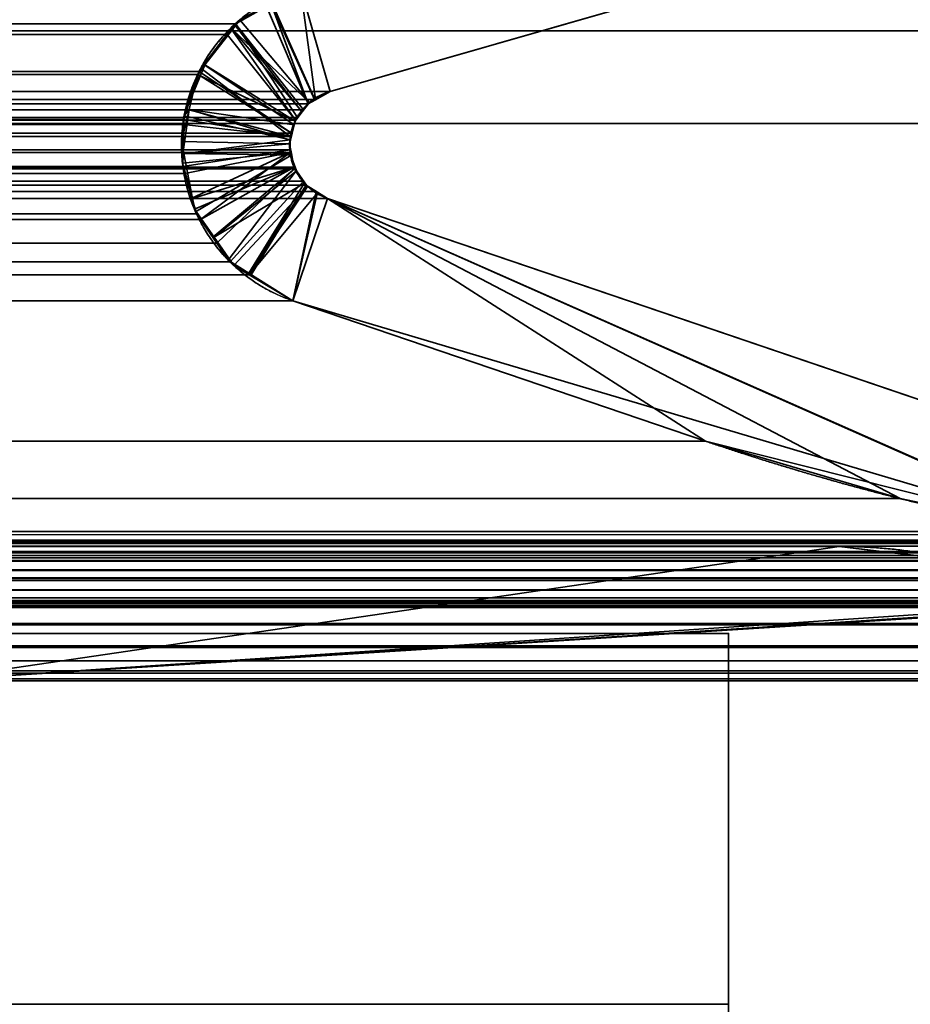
# Model space of a CAD drawing. Header units: millimetres. Extents: x -625 to 3625, y -115 to 71.
# Tile 1048 of 1056: x 3405.18 to 3409.98, y -2 to 3.31. Entities that reach past the tile are written whole.
import ezdxf

# ---------------------------------------------------------------- set-up
doc = ezdxf.new("R2010")
doc.units = ezdxf.units.MM
doc.layers.add('151', color=7, linetype='Continuous', true_color=0xffffff)

# ---------------------------------------------------------------- blocks, each defined once
blk = doc.blocks.new('UG_SURFACE_003')
at = {"layer": '151', "color": 252, "linetype": 'Continuous', "lineweight": 35}
for points in [[(3625, -31, 2234.9999), (3625, 69, 2234.9999), (2275.0001, 69, 2234.9999), (2275.0001, -31, 2234.9999)], [(2425, -31, 2085), (2425, 69, 2085), (3474.9999, 69, 2085), (3474.9999, -31, 2085)]]:
    blk.add_3dface(points, dxfattribs=at)
blk = doc.blocks.new('UG_SURFACE_157')
at = {"layer": '151', "color": 43, "linetype": 'Continuous', "lineweight": 35}
for points in [[(2490.9999, -49, 2017), (3408.9999, -49, 2017), (3408.9999, 0, 2017), (2490.9999, 0, 2017)], [(2556, 0, 948), (2582, 0, 951.5), (3408.9999, 0, 2), (2490.9999, 0, 2)], [(2582, 0, 1186.5), (2556, 0, 1190.0001), (2490.9999, 0, 2017), (3408.9999, 0, 2017)], [(2582, 0, 951.5), (2582, 0, 1186.5), (3408.9999, 0, 2017), (3408.9999, 0, 2)], [(3408.9999, 0, 2), (3408.9999, 0, 2017), (3408.9999, -22, 27), (3408.9999, -22, 25)], [(3408.9999, 0, 2017), (3408.9999, -49, 2017), (3408.9999, -32, 27), (3408.9999, -22, 27)], [(2490.9999, 0, 2), (3408.9999, 0, 2), (3408.9999, -2), (2490.9999, -2)], [(3408.9999, 0, 2), (3408.9999, -22, 25), (3408.9999, -22.5, 24)], [(3408.9999, -22.5, 24), (3408.9999, -22.5, 14), (3408.9999, -2), (3408.9999, 0, 2)]]:
    blk.add_3dface(points, dxfattribs=at)
blk = doc.blocks.new('UG_SURFACE_161')
at = {"layer": '151', "color": 46, "linetype": 'Continuous', "lineweight": 35}
for points in [[(3406.6913, 3.4839, 2015.1913), (3410.7468, 4.6468, 2019.2468), (3411.0823, 4.1368, 2019.5823), (3406.8518, 2.9237, 2015.3518)], [(2494.571, 4.15, 2013.9291), (2496.4821, 2.2939, 2012.018), (3403.518, 2.2939, 2012.018), (3405.4291, 4.15, 2013.9291)], [(3404.568, 4.15, 2013.068), (3405.4291, 4.15, 2013.9291), (3403.518, 2.2939, 2012.018)], [(2488.9176, 4.1368, 2019.5823), (2493.1481, 2.9237, 2015.3518), (3406.8518, 2.9237, 2015.3518), (3411.0823, 4.1368, 2019.5823)], [(3406.7729, 2.8797, 2015.2729), (3406.7318, 2.8569, 2015.2318), (3406.5082, 3.382, 2015.0082), (3406.6913, 3.4839, 2015.1913)], [(3406.6913, 3.4839, 2015.1913), (3406.8518, 2.9237, 2015.3518), (3406.7729, 2.8797, 2015.2729)], [(2493.6066, 3.333, 2014.8933), (3406.5082, 3.382, 2015.0082), (3406.3404, 3.2886, 2014.8404)], [(3406.3404, 3.2886, 2014.8404), (3406.5082, 3.382, 2015.0082), (3406.7318, 2.8569, 2015.2318), (3406.7068, 2.824, 2015.2068)], [(3406.3404, 3.2886, 2014.8404), (2493.705, 3.2281, 2014.7951), (2493.6066, 3.333, 2014.8933)], [(3406.3404, 3.2886, 2014.8404), (3406.296, 3.2303, 2014.796), (2493.705, 3.2281, 2014.7951)], [(3406.6749, 2.7821, 2015.1749), (3406.6648, 2.7689, 2015.1649), (3406.296, 3.2303, 2014.796), (3406.3404, 3.2886, 2014.8404)], [(3406.7068, 2.824, 2015.2068), (3406.6749, 2.7821, 2015.1749), (3406.3404, 3.2886, 2014.8404)], [(2493.7985, 3.1282, 2014.7014), (2493.705, 3.2281, 2014.7951), (3406.296, 3.2303, 2014.796)], [(2493.7985, 3.1282, 2014.7014), (3406.296, 3.2303, 2014.796), (3406.1444, 3.0312, 2014.6444)], [(3406.1444, 3.0312, 2014.6444), (3406.296, 3.2303, 2014.796), (3406.6648, 2.7689, 2015.1649), (3406.6422, 2.6989, 2015.1422)], [(3406.1444, 3.0312, 2014.6444), (2493.8571, 3.0093, 2014.643), (2493.7985, 3.1282, 2014.7014)], [(3406.1444, 3.0312, 2014.6444), (3406.1391, 3.0147, 2014.6391), (2493.8571, 3.0093, 2014.643)], [(3406.6422, 2.6989, 2015.1422), (3406.1391, 3.0147, 2014.6391), (3406.1444, 3.0312, 2014.6444)], [(2493.9053, 2.9111, 2014.5946), (2493.8571, 3.0093, 2014.643), (3406.1391, 3.0147, 2014.6391)], [(2493.9053, 2.9111, 2014.5946), (3406.1391, 3.0147, 2014.6391), (3406.0607, 2.7724, 2014.5607)], [(3406.6422, 2.6989, 2015.1422), (3406.6362, 2.6803, 2015.1362), (3406.0607, 2.7724, 2014.5607), (3406.1391, 3.0147, 2014.6391)], [(3406.8518, 2.9237, 2015.3518), (2493.1481, 2.9237, 2015.3518), (2493.1796, 2.9128, 2015.3205)], [(2493.1796, 2.9128, 2015.3205), (3406.7729, 2.8797, 2015.2729), (3406.8518, 2.9237, 2015.3518)], [(2493.1796, 2.9128, 2015.3205), (2493.2277, 2.8811, 2015.2724), (3406.7729, 2.8797, 2015.2729)], [(3406.7318, 2.8569, 2015.2318), (2493.2277, 2.8811, 2015.2724), (2493.2768, 2.8487, 2015.223)], [(3406.7318, 2.8569, 2015.2318), (3406.7729, 2.8797, 2015.2729), (2493.2277, 2.8811, 2015.2724)], [(3406.0607, 2.7724, 2014.5607), (2493.9389, 2.7431, 2014.5612), (2493.9053, 2.9111, 2014.5946)], [(2493.2768, 2.8487, 2015.223), (3406.7068, 2.824, 2015.2068), (3406.7318, 2.8569, 2015.2318)], [(2493.2768, 2.8487, 2015.223), (2493.2942, 2.8252, 2015.2056), (3406.7068, 2.824, 2015.2068)], [(2493.2942, 2.8252, 2015.2056), (2493.3257, 2.7828, 2015.1742), (3406.6749, 2.7821, 2015.1749)], [(3406.6749, 2.7821, 2015.1749), (3406.7068, 2.824, 2015.2068), (2493.2942, 2.8252, 2015.2056)], [(3406.6648, 2.7689, 2015.1649), (2493.3257, 2.7828, 2015.1742), (2493.3331, 2.7731, 2015.167)], [(3406.6648, 2.7689, 2015.1649), (3406.6749, 2.7821, 2015.1749), (2493.3257, 2.7828, 2015.1742)], [(2493.3331, 2.7731, 2015.167), (3406.6422, 2.6989, 2015.1422), (3406.6648, 2.7689, 2015.1649)], [(2493.3331, 2.7731, 2015.167), (2493.3579, 2.7081, 2015.142), (3406.6422, 2.6989, 2015.1422)], [(3406.0607, 2.7724, 2014.5607), (3406.0605, 2.7449, 2014.5605), (2493.9389, 2.7431, 2014.5612)], [(3406.0605, 2.7449, 2014.5605), (3406.0607, 2.7724, 2014.5607), (3406.6362, 2.6803, 2015.1362)], [(2493.948, 2.6979, 2014.5521), (2493.9389, 2.7431, 2014.5612), (3406.0605, 2.7449, 2014.5605)], [(2493.948, 2.6979, 2014.5521), (3406.0605, 2.7449, 2014.5605), (3406.0569, 2.519, 2014.5569)], [(3406.6362, 2.6803, 2015.1362), (3406.635, 2.6089, 2015.135), (3406.0569, 2.519, 2014.5569), (3406.0605, 2.7449, 2014.5605)], [(2493.3579, 2.7081, 2015.142), (2493.3591, 2.7, 2015.141), (3406.6422, 2.6989, 2015.1422)], [(3406.6362, 2.6803, 2015.1362), (2493.3591, 2.7, 2015.141), (2493.3677, 2.6346, 2015.1324)], [(3406.6362, 2.6803, 2015.1362), (3406.6422, 2.6989, 2015.1422), (2493.3591, 2.7, 2015.141)], [(2493.3677, 2.6346, 2015.1324), (3406.635, 2.6089, 2015.135), (3406.6362, 2.6803, 2015.1362)], [(3406.0569, 2.519, 2014.5569), (2493.9365, 2.4773, 2014.5636), (2493.948, 2.6979, 2014.5521)], [(3406.6348, 2.5937, 2015.1348), (2493.3641, 2.6097, 2015.1358), (2493.3555, 2.5481, 2015.1443)], [(2493.3677, 2.6346, 2015.1324), (2493.3641, 2.6097, 2015.1358), (3406.635, 2.6089, 2015.135)], [(3406.6348, 2.5937, 2015.1348), (3406.635, 2.6089, 2015.135), (2493.3641, 2.6097, 2015.1358)], [(3406.635, 2.6089, 2015.135), (3406.6348, 2.5937, 2015.1348), (3406.0681, 2.48, 2014.5681), (3406.0569, 2.519, 2014.5569)], [(2493.3555, 2.5481, 2015.1443), (3406.6572, 2.5156, 2015.1572), (3406.6348, 2.5937, 2015.1348)], [(3406.152, 2.2324, 2014.652), (3406.1301, 2.2638, 2014.6301), (3406.0681, 2.48, 2014.5681), (3406.6348, 2.5937, 2015.1348)], [(3406.152, 2.2324, 2014.652), (3406.6348, 2.5937, 2015.1348), (3406.6572, 2.5156, 2015.1572)], [(3406.6598, 2.5064, 2015.1598), (2493.3419, 2.5171, 2015.1582), (2493.3228, 2.4739, 2015.1772)], [(2493.3228, 2.4739, 2015.1772), (3406.7068, 2.4392, 2015.2068), (3406.6598, 2.5064, 2015.1598)], [(2493.3555, 2.5481, 2015.1443), (2493.3419, 2.5171, 2015.1582), (3406.6572, 2.5156, 2015.1572)], [(3406.6598, 2.5064, 2015.1598), (3406.6572, 2.5156, 2015.1572), (2493.3419, 2.5171, 2015.1582)], [(3406.0569, 2.519, 2014.5569), (3406.0681, 2.48, 2014.5681), (2493.9365, 2.4773, 2014.5636)], [(3406.6572, 2.5156, 2015.1572), (3406.6598, 2.5064, 2015.1598), (3406.2407, 2.1053, 2014.7407), (3406.152, 2.2324, 2014.652)], [(3406.3115, 2.0038, 2014.8115), (3406.2407, 2.1053, 2014.7407), (3406.6598, 2.5064, 2015.1598), (3406.7068, 2.4392, 2015.2068)], [(2493.3228, 2.4739, 2015.1772), (2493.2938, 2.4397, 2015.2063), (3406.7068, 2.4392, 2015.2068)], [(2493.8776, 2.2812, 2014.6222), (3406.0681, 2.48, 2014.5681), (3406.1301, 2.2638, 2014.6301)], [(2493.8776, 2.2812, 2014.6222), (2493.9365, 2.4764, 2014.5636), (3406.0681, 2.48, 2014.5681)], [(2493.9365, 2.4764, 2014.5636), (2493.9365, 2.4773, 2014.5636), (3406.0681, 2.48, 2014.5681)], [(2493.2625, 2.4031, 2015.2373), (2493.2246, 2.3814, 2015.2755), (3406.7764, 2.3837, 2015.2764)], [(3406.7221, 2.4174, 2015.2221), (2493.2938, 2.4397, 2015.2063), (2493.2625, 2.4031, 2015.2373)], [(2493.2625, 2.4031, 2015.2373), (3406.7764, 2.3837, 2015.2764), (3406.7221, 2.4174, 2015.2221)], [(3406.7221, 2.4174, 2015.2221), (3406.7068, 2.4392, 2015.2068), (2493.2938, 2.4397, 2015.2063)], [(3406.7068, 2.4392, 2015.2068), (3406.7221, 2.4174, 2015.2221), (3406.425, 1.9334, 2014.925), (3406.3115, 2.0038, 2014.8115)], [(3406.6501, 1.794, 2015.1501), (3406.425, 1.9334, 2014.925), (3406.7221, 2.4174, 2015.2221), (3406.7764, 2.3837, 2015.2764)], [(2493.1622, 2.3457, 2015.3377), (2487.8831, 0.55, 2020.6168), (3412.1168, 0.55, 2020.6168), (3406.8377, 2.3457, 2015.3377)], [(2493.2246, 2.3814, 2015.2755), (2493.1622, 2.3457, 2015.3377), (3406.8377, 2.3457, 2015.3377)], [(3406.8377, 2.3457, 2015.3377), (3406.7764, 2.3837, 2015.2764), (2493.2246, 2.3814, 2015.2755)], [(3406.7764, 2.3837, 2015.2764), (3406.8377, 2.3457, 2015.3377), (3406.6501, 1.794, 2015.1501)], [(3408.8752, 1.0371, 2017.3752), (3406.6501, 1.794, 2015.1501), (3406.8377, 2.3457, 2015.3377)], [(3406.8377, 2.3457, 2015.3377), (3412.1168, 0.55, 2020.6168), (3410.9967, 0.5033, 2019.4967), (3409.925, 0.727, 2018.425)], [(3409.925, 0.727, 2018.425), (3408.8752, 1.0371, 2017.3752), (3406.8377, 2.3457, 2015.3377)], [(2493.7644, 2.0986, 2014.7357), (2493.8478, 2.233, 2014.6523), (3406.152, 2.2324, 2014.652)], [(3406.152, 2.2324, 2014.652), (3406.2407, 2.1053, 2014.7407), (2493.7644, 2.0986, 2014.7357)], [(3406.1301, 2.2638, 2014.6301), (2493.8478, 2.233, 2014.6523), (2493.8776, 2.2812, 2014.6222)], [(3406.1301, 2.2638, 2014.6301), (3406.152, 2.2324, 2014.652), (2493.8478, 2.233, 2014.6523)], [(2493.7401, 2.0594, 2014.76), (3406.2407, 2.1053, 2014.7407), (3406.3115, 2.0038, 2014.8115)], [(2493.7401, 2.0594, 2014.76), (2493.7644, 2.0986, 2014.7357), (3406.2407, 2.1053, 2014.7407)], [(3406.3115, 2.0038, 2014.8115), (2493.5768, 1.9261, 2014.9233), (2493.7401, 2.0594, 2014.76)], [(3406.3115, 2.0038, 2014.8115), (3406.425, 1.9334, 2014.925), (2493.5768, 1.9261, 2014.9233)], [(2493.4912, 1.8563, 2015.0087), (3406.425, 1.9334, 2014.925), (3406.6501, 1.794, 2015.1501)], [(2493.4912, 1.8563, 2015.0087), (2493.5768, 1.9261, 2014.9233), (3406.425, 1.9334, 2014.925)], [(3406.6501, 1.794, 2015.1501), (2493.3498, 1.794, 2015.1501), (2493.4912, 1.8563, 2015.0087)], [(2491.1249, 1.0371, 2017.3752), (2493.3498, 1.794, 2015.1501), (3406.6501, 1.794, 2015.1501), (3408.8752, 1.0371, 2017.3752)], [(2490.0596, 0.7232, 2018.4405), (3408.8752, 1.0371, 2017.3752), (3409.925, 0.727, 2018.425)], [(2490.0596, 0.7232, 2018.4405), (2491.1249, 1.0371, 2017.3752), (3408.8752, 1.0371, 2017.3752)], [(3409.925, 0.727, 2018.425), (2489.0034, 0.5033, 2019.4967), (2490.0596, 0.7232, 2018.4405)], [(3409.925, 0.727, 2018.425), (3410.9967, 0.5033, 2019.4967), (2489.0034, 0.5033, 2019.4967)], [(2487.7763, 0.4899, 2020.7238), (3412.1592, 0.533, 2020.6592), (3412.1168, 0.55, 2020.6168)], [(3412.1168, 0.55, 2020.6168), (2487.8831, 0.55, 2020.6168), (2487.7763, 0.4899, 2020.7238)], [(2487.7763, 0.4899, 2020.7238), (3412.221, 0.4847, 2020.721), (3412.1592, 0.533, 2020.6592)], [(2487.7763, 0.4899, 2020.7238), (2487.751, 0.4757, 2020.7491), (3412.3042, 0.42, 2020.8042)], [(3412.3042, 0.42, 2020.8042), (3412.221, 0.4847, 2020.721), (2487.7763, 0.4899, 2020.7238)], [(3411.0389, 0.4909, 2019.5389), (2488.9326, 0.4738, 2019.5675), (2488.94, 0.4802, 2019.5601)], [(3411.0389, 0.4909, 2019.5389), (3411.0663, 0.4707, 2019.5663), (2488.9326, 0.4738, 2019.5675)], [(2488.94, 0.4802, 2019.5601), (2488.9829, 0.4958, 2019.5172), (3411.0174, 0.4972, 2019.5174)], [(3411.0174, 0.4972, 2019.5174), (3411.0389, 0.4909, 2019.5389), (2488.94, 0.4802, 2019.5601)], [(2488.9829, 0.4958, 2019.5172), (2489.0034, 0.5033, 2019.4967), (3410.9967, 0.5033, 2019.4967)], [(3410.9967, 0.5033, 2019.4967), (3411.0174, 0.4972, 2019.5174), (2488.9829, 0.4958, 2019.5172)], [(2487.751, 0.4757, 2020.7491), (2487.6904, 0.4053, 2020.8097), (3412.3106, 0.4085, 2020.8106)], [(2487.751, 0.4757, 2020.7491), (3412.3106, 0.4085, 2020.8106), (3412.3042, 0.42, 2020.8042)], [(3411.1345, 0.3941, 2019.6345), (2488.8649, 0.3948, 2019.635), (2488.8902, 0.4359, 2019.6099)], [(3411.1097, 0.4356, 2019.6097), (2488.8902, 0.4359, 2019.6099), (2488.8921, 0.4393, 2019.6078)], [(2488.8902, 0.4359, 2019.6099), (3411.1097, 0.4356, 2019.6097), (3411.1345, 0.3941, 2019.6345)], [(2488.8921, 0.4393, 2019.6078), (2488.9326, 0.4738, 2019.5675), (3411.0663, 0.4707, 2019.5663)], [(3411.0663, 0.4707, 2019.5663), (3411.1063, 0.4412, 2019.6064), (2488.8921, 0.4393, 2019.6078)], [(3411.1063, 0.4412, 2019.6064), (3411.1097, 0.4356, 2019.6097), (2488.8921, 0.4393, 2019.6078)], [(2490.4044, 0.4694, 2018.0955), (2489.7673, 0.3966, 2018.7328), (3410.2576, 0.3907, 2018.7576)], [(3409.5955, 0.4694, 2018.0955), (3404.6717, 0.4694, 2013.1717), (2495.3284, 0.4694, 2013.1717), (2490.4044, 0.4694, 2018.0955)], [(3410.2576, 0.3907, 2018.7576), (3409.5955, 0.4694, 2018.0955), (2490.4044, 0.4694, 2018.0955)], [(3404.6717, -0.2556, 2013.1717), (3404.6717, 0.4694, 2013.1717), (3409.5955, 0.4694, 2018.0955)], [(3409.5955, 0.4694, 2018.0955), (3410.2576, 0.3907, 2018.7576), (3410.8827, 0.159, 2019.3827), (3404.6717, -0.2556, 2013.1717)], [(2487.663, 0.3736, 2020.8371), (2487.6285, 0.2982, 2020.8716), (3412.3726, 0.2991, 2020.8726)], [(2487.6904, 0.4053, 2020.8097), (2487.663, 0.3736, 2020.8371), (3412.3726, 0.2991, 2020.8726)], [(3412.3726, 0.2991, 2020.8726), (3412.3106, 0.4085, 2020.8106), (2487.6904, 0.4053, 2020.8097)], [(2488.852, 0.3501, 2019.6478), (2488.8649, 0.3945, 2019.6352), (3411.1483, 0.3425, 2019.6483)], [(2488.8649, 0.3945, 2019.6352), (2488.8649, 0.3948, 2019.635), (3411.1345, 0.3941, 2019.6345), (3411.1373, 0.3893, 2019.6373)], [(3411.1373, 0.3893, 2019.6373), (3411.1483, 0.3425, 2019.6483), (2488.8649, 0.3945, 2019.6352)], [(2489.7428, 0.3877, 2018.7571), (2489.1171, 0.159, 2019.3827), (3410.8827, 0.159, 2019.3827)], [(2489.7673, 0.3966, 2018.7328), (2489.7428, 0.3877, 2018.7571), (3410.2576, 0.3907, 2018.7576)], [(3410.8827, 0.159, 2019.3827), (3410.2576, 0.3907, 2018.7576), (2489.7428, 0.3877, 2018.7571)], [(2488.8511, 0.302, 2019.6488), (2488.852, 0.3426, 2019.6481), (3411.1483, 0.3425, 2019.6483)], [(2488.8544, 0.2879, 2019.6457), (2488.8511, 0.302, 2019.6488), (3411.1483, 0.3425, 2019.6483)], [(3411.1483, 0.3425, 2019.6483), (2488.852, 0.3426, 2019.6481), (2488.852, 0.3501, 2019.6478)], [(3411.1483, 0.3425, 2019.6483), (3411.1493, 0.3391, 2019.6493), (2488.8544, 0.2879, 2019.6457)], [(3411.1493, 0.3391, 2019.6493), (3411.1464, 0.2874, 2019.6464), (2488.8544, 0.2879, 2019.6457)], [(3412.3957, 0.1775, 2020.8957), (2487.623, 0.2864, 2020.8771), (2487.6039, 0.1906, 2020.8962)], [(2487.623, 0.2864, 2020.8771), (3412.3731, 0.2984, 2020.8731), (3412.3726, 0.2991, 2020.8726)], [(3412.3726, 0.2991, 2020.8726), (2487.6285, 0.2982, 2020.8716), (2487.623, 0.2864, 2020.8771)], [(2487.623, 0.2864, 2020.8771), (3412.3957, 0.1775, 2020.8957), (3412.3731, 0.2984, 2020.8731)], [(2488.8608, 0.2602, 2019.6393), (2488.8544, 0.2879, 2019.6457), (3411.1464, 0.2874, 2019.6464)], [(2488.8608, 0.2602, 2019.6393), (3411.1464, 0.2874, 2019.6464), (3411.1464, 0.2863, 2019.6464)], [(2488.873, 0.2357, 2019.6269), (2488.8608, 0.2602, 2019.6393), (3411.1464, 0.2863, 2019.6464)], [(3411.1464, 0.2863, 2019.6464), (3411.1276, 0.235, 2019.6276), (2488.873, 0.2357, 2019.6269)], [(2488.8799, 0.2219, 2019.6199), (2488.873, 0.2357, 2019.6269), (3411.1276, 0.235, 2019.6276)], [(2488.8799, 0.2219, 2019.6199), (3411.1276, 0.235, 2019.6276), (3411.1269, 0.2332, 2019.6269)], [(2488.909, 0.1906, 2019.5911), (2488.8799, 0.2219, 2019.6199), (3411.1269, 0.2332, 2019.6269)], [(3411.1269, 0.2332, 2019.6269), (3411.0904, 0.1916, 2019.5904), (2488.909, 0.1906, 2019.5911)], [(2487.6039, 0.1906, 2020.8962), (2487.6046, 0.1781, 2020.8955), (3412.3957, 0.1775, 2020.8957)], [(3412.3957, 0.1775, 2020.8957), (2487.6046, 0.1781, 2020.8955), (2487.6101, 0.0794, 2020.8898)], [(3412.3957, 0.1775, 2020.8957), (2487.6101, 0.0794, 2020.8898), (2487.6182, 0.0551, 2020.8819)], [(2487.6182, 0.0551, 2020.8819), (3412.3974, 0.1693, 2020.8974), (3412.3957, 0.1775, 2020.8957)], [(2487.6182, 0.0551, 2020.8819), (3412.3831, 0.0537, 2020.8831), (3412.3974, 0.1693, 2020.8974)], [(2488.9214, 0.177, 2019.5785), (2488.909, 0.1906, 2019.5911), (3411.0904, 0.1916, 2019.5904)], [(2488.9214, 0.177, 2019.5785), (3411.0904, 0.1916, 2019.5904), (3411.0754, 0.1745, 2019.5754)], [(2488.9214, 0.177, 2019.5785), (3411.0754, 0.1745, 2019.5754), (3411.0463, 0.1635, 2019.5463)], [(3411.0463, 0.1635, 2019.5463), (2488.9534, 0.1616, 2019.5467), (2488.9214, 0.177, 2019.5785)], [(2488.9898, 0.1441, 2019.5103), (2488.9534, 0.1616, 2019.5467), (3411.0463, 0.1635, 2019.5463)], [(2489.0068, 0.1435, 2019.4933), (2488.9898, 0.1441, 2019.5103), (3411.0463, 0.1635, 2019.5463)], [(3411.0463, 0.1635, 2019.5463), (3410.9929, 0.1432, 2019.4929), (2489.0068, 0.1435, 2019.4933)], [(2489.0637, 0.1413, 2019.4364), (2489.0068, 0.1435, 2019.4933), (3410.9929, 0.1432, 2019.4929)], [(2489.0659, 0.142, 2019.434), (2489.0637, 0.1413, 2019.4364), (3410.9929, 0.1432, 2019.4929)], [(2489.0659, 0.142, 2019.434), (3410.9347, 0.149, 2019.4347), (3410.8827, 0.159, 2019.3827)], [(3410.8827, 0.159, 2019.3827), (2489.1171, 0.159, 2019.3827), (2489.0659, 0.142, 2019.434)], [(3410.9836, 0.1396, 2019.4836), (3410.9347, 0.149, 2019.4347), (2489.0659, 0.142, 2019.434)], [(3410.9929, 0.1432, 2019.4929), (3410.9836, 0.1396, 2019.4836), (2489.0659, 0.142, 2019.434)], [(3411.9837, -0.2556, 2020.4837), (3404.6717, -0.2556, 2013.1717), (3410.8827, 0.159, 2019.3827), (3410.9347, 0.149, 2019.4347)], [(3412.3831, 0.0537, 2020.8831), (2487.6182, 0.0551, 2020.8819), (2487.6435, -0.021, 2020.8566)], [(3412.3821, 0.0469, 2020.8821), (3412.3831, 0.0537, 2020.8831), (2487.6435, -0.021, 2020.8566)], [(3412.3821, 0.0469, 2020.8821), (2487.6435, -0.021, 2020.8566), (2487.6721, -0.0635, 2020.8278)], [(2487.6721, -0.0635, 2020.8278), (3412.3292, -0.0666, 2020.8292), (3412.3821, 0.0469, 2020.8821)], [(3412.3292, -0.0666, 2020.8292), (2487.6721, -0.0635, 2020.8278), (2487.7114, -0.1216, 2020.7884)], [(3412.3251, -0.0754, 2020.8251), (3412.3292, -0.0666, 2020.8292), (2487.7114, -0.1216, 2020.7884)], [(3412.3251, -0.0754, 2020.8251), (2487.7114, -0.1216, 2020.7884), (2487.7505, -0.1513, 2020.7493)], [(2487.7505, -0.1513, 2020.7493), (3412.2467, -0.1475, 2020.7467), (3412.3251, -0.0754, 2020.8251)], [(3412.2467, -0.1475, 2020.7467), (2487.7505, -0.1513, 2020.7493), (2487.8287, -0.2106, 2020.6711)], [(3412.1881, -0.2015, 2020.6881), (3412.2467, -0.1475, 2020.7467), (2487.8287, -0.2106, 2020.6711)], [(3412.1881, -0.2015, 2020.6881), (2487.8287, -0.2106, 2020.6711), (2487.8581, -0.2177, 2020.6418)], [(2487.8581, -0.2177, 2020.6418), (3412.1413, -0.2139, 2020.6413), (3412.1881, -0.2015, 2020.6881)], [(3412.1413, -0.2139, 2020.6413), (2487.8581, -0.2177, 2020.6418), (2487.9773, -0.2462, 2020.5228)], [(2487.9773, -0.2462, 2020.5228), (3412.0226, -0.2453, 2020.5226), (3412.1413, -0.2139, 2020.6413)], [(3412.0226, -0.2453, 2020.5226), (2487.9773, -0.2462, 2020.5228), (2488.0164, -0.2556, 2020.4837)], [(2488.0164, -0.2556, 2020.4837), (3411.9837, -0.2556, 2020.4837), (3412.0226, -0.2453, 2020.5226)], [(3404.6717, -0.2556, 2013.1717), (3411.9837, -0.2556, 2020.4837), (2488.0164, -0.2556, 2020.4837), (2495.3284, -0.2556, 2013.1717)]]:
    blk.add_3dface(points, dxfattribs=at)
blk = doc.blocks.new('UG_SURFACE_162')
at = {"layer": '151', "color": 46, "linetype": 'Continuous', "lineweight": 35}
for points in [[(3406.6913, 3.4839, -5), (3410.7468, 4.6468, -5), (3411.0823, 4.1368, -5), (3406.8518, 2.9237, -5)], [(3406.8518, 2.9237, 2015.3518), (3411.0823, 4.1368, 2019.5823), (3410.7468, 4.6468, 2019.2468), (3406.6913, 3.4839, 2015.1913)], [(3405.4291, 4.15, 2013.9291), (3403.518, 2.2939, 2012.018), (3403.518, 2.2939, -5), (3405.4291, 4.15, -5)], [(3404.568, 4.15, -5), (3405.4291, 4.15, -5), (3403.518, 2.2939, -5)], [(3403.518, 2.2939, 2012.018), (3405.4291, 4.15, 2013.9291), (3404.568, 4.15, 2013.068)], [(3411.0823, 4.1368, 2019.5823), (3406.8518, 2.9237, 2015.3518), (3406.8518, 2.9237, -5), (3411.0823, 4.1368, -5)], [(3406.7678, 2.8769, 2015.2678), (3406.8518, 2.9237, 2015.3518), (3406.6913, 3.4839, 2015.1913), (3406.5337, 3.3954, 2015.0337)], [(3406.5363, 3.4012, -5), (3406.6913, 3.4839, -5), (3406.8518, 2.9237, -5), (3406.7683, 2.8791, -5)], [(3406.3358, 3.2844, 2014.8358), (3406.5363, 3.4012, -5), (3406.3637, 3.3089, -5)], [(3406.3358, 3.2844, 2014.8358), (3406.5337, 3.3954, 2015.0337), (3406.5363, 3.4012, -5)], [(3406.7683, 2.8791, -5), (3406.7397, 2.8639, -5), (3406.3637, 3.3089, -5), (3406.5363, 3.4012, -5)], [(3406.6987, 2.8132, 2015.1987), (3406.7318, 2.8569, 2015.2318), (3406.5337, 3.3954, 2015.0337), (3406.3358, 3.2844, 2014.8358)], [(3406.5337, 3.3954, 2015.0337), (3406.7318, 2.8569, 2015.2318), (3406.7678, 2.8769, 2015.2678)], [(3406.3637, 3.3089, -5), (3406.3244, 3.2581, -5), (3406.3179, 3.2612, 2014.818), (3406.3358, 3.2844, 2014.8358)], [(3406.3244, 3.2581, -5), (3406.3637, 3.3089, -5), (3406.7397, 2.8639, -5)], [(3406.1759, 3.066, -5), (3406.1694, 3.0691, 2014.6694), (3406.3179, 3.2612, 2014.818), (3406.3244, 3.2581, -5)], [(3406.6565, 2.7428, 2015.1565), (3406.6648, 2.7689, 2015.1649), (3406.3179, 3.2612, 2014.818), (3406.1694, 3.0691, 2014.6694)], [(3406.7008, 2.8136, -5), (3406.6622, 2.7634, -5), (3406.1759, 3.066, -5), (3406.3244, 3.2581, -5)], [(3406.3358, 3.2844, 2014.8358), (3406.3179, 3.2612, 2014.818), (3406.6648, 2.7689, 2015.1649), (3406.6987, 2.8132, 2015.1987)], [(3406.3244, 3.2581, -5), (3406.7397, 2.8639, -5), (3406.7008, 2.8136, -5)], [(3406.1759, 3.066, -5), (3406.1365, 3.0151, -5), (3406.0767, 2.8278, 2014.5767)], [(3406.0767, 2.8278, 2014.5767), (3406.1534, 3.0483, 2014.6532), (3406.1759, 3.066, -5)], [(3406.1534, 3.0483, 2014.6532), (3406.0767, 2.8278, 2014.5767), (3406.6362, 2.6803, 2015.1362)], [(3406.6622, 2.7634, -5), (3406.1365, 3.0151, -5), (3406.1759, 3.066, -5)], [(3406.1534, 3.0483, 2014.6532), (3406.1694, 3.0691, 2014.6694), (3406.1759, 3.066, -5)], [(3406.6362, 2.6803, 2015.1362), (3406.6565, 2.7428, 2015.1565), (3406.1694, 3.0691, 2014.6694), (3406.1534, 3.0483, 2014.6532)], [(3406.1365, 3.0151, -5), (3406.0912, 2.8264, -5), (3406.0767, 2.8278, 2014.5767)], [(3406.0912, 2.8264, -5), (3406.1365, 3.0151, -5), (3406.6622, 2.7634, -5), (3406.6575, 2.7436, -5)], [(3406.8518, 2.9237, -5), (3406.8518, 2.9237, 2015.3518), (3406.7678, 2.8769, 2015.2678)], [(3406.7678, 2.8769, 2015.2678), (3406.7683, 2.8791, -5), (3406.8518, 2.9237, -5)], [(3406.7683, 2.8791, -5), (3406.7678, 2.8769, 2015.2678), (3406.7318, 2.8569, 2015.2318)], [(3406.7318, 2.8569, 2015.2318), (3406.7397, 2.8639, -5), (3406.7683, 2.8791, -5)], [(3406.0912, 2.8264, -5), (3406.05, 2.654, -5), (3406.0566, 2.586, 2014.5566)], [(3406.6374, 2.6606, -5), (3406.6324, 2.6398, -5), (3406.05, 2.654, -5), (3406.0912, 2.8264, -5)], [(3406.0566, 2.586, 2014.5566), (3406.064, 2.7911, 2014.564), (3406.0912, 2.8264, -5)], [(3406.064, 2.7911, 2014.564), (3406.0767, 2.8278, 2014.5767), (3406.0912, 2.8264, -5)], [(3406.636, 2.6614, 2015.136), (3406.6362, 2.6803, 2015.1362), (3406.0767, 2.8278, 2014.5767), (3406.064, 2.7911, 2014.564)], [(3406.6575, 2.7436, -5), (3406.6374, 2.6606, -5), (3406.0912, 2.8264, -5)], [(3406.7318, 2.8569, 2015.2318), (3406.6987, 2.8132, 2015.1987), (3406.7008, 2.8136, -5)], [(3406.7318, 2.8569, 2015.2318), (3406.7008, 2.8136, -5), (3406.7397, 2.8639, -5)], [(3406.064, 2.7911, 2014.564), (3406.0566, 2.586, 2014.5566), (3406.636, 2.6614, 2015.136)], [(3406.6648, 2.7689, 2015.1649), (3406.6565, 2.7428, 2015.1565), (3406.6575, 2.7436, -5)], [(3406.6648, 2.7689, 2015.1649), (3406.6575, 2.7436, -5), (3406.6622, 2.7634, -5)], [(3406.6622, 2.7634, -5), (3406.7008, 2.8136, -5), (3406.6987, 2.8132, 2015.1987)], [(3406.6622, 2.7634, -5), (3406.6987, 2.8132, 2015.1987), (3406.6648, 2.7689, 2015.1649)], [(3406.6575, 2.7436, -5), (3406.6565, 2.7428, 2015.1565), (3406.6362, 2.6803, 2015.1362)], [(3406.6362, 2.6803, 2015.1362), (3406.6374, 2.6606, -5), (3406.6575, 2.7436, -5)], [(3406.0566, 2.586, 2014.5566), (3406.055, 2.536, 2014.555), (3406.6348, 2.5937, 2015.1348), (3406.636, 2.6614, 2015.136)], [(3406.6324, 2.6398, -5), (3406.636, 2.6614, 2015.136), (3406.6348, 2.5937, 2015.1348)], [(3406.6324, 2.6398, -5), (3406.6374, 2.6606, -5), (3406.636, 2.6614, 2015.136)], [(3406.6362, 2.6803, 2015.1362), (3406.636, 2.6614, 2015.136), (3406.6374, 2.6606, -5)], [(3406.05, 2.654, -5), (3406.0624, 2.5886, -5), (3406.0566, 2.586, 2014.5566)], [(3406.0624, 2.5886, -5), (3406.05, 2.654, -5), (3406.6324, 2.6398, -5)], [(3406.0624, 2.5886, -5), (3406.6324, 2.6398, -5), (3406.6441, 2.5787, -5)], [(3406.6348, 2.5937, 2015.1348), (3406.6441, 2.5787, -5), (3406.6324, 2.6398, -5)], [(3406.6348, 2.5937, 2015.1348), (3406.055, 2.536, 2014.555), (3406.1058, 2.3476, 2014.6058)], [(3406.055, 2.536, 2014.555), (3406.0624, 2.5886, -5), (3406.1084, 2.3454, -5)], [(3406.055, 2.536, 2014.555), (3406.0566, 2.586, 2014.5566), (3406.0624, 2.5886, -5)], [(3406.6441, 2.5787, -5), (3406.656, 2.515, -5), (3406.1084, 2.3454, -5), (3406.0624, 2.5886, -5)], [(3406.1058, 2.3476, 2014.6058), (3406.1258, 2.2731, 2014.6258), (3406.6393, 2.5785, 2015.1393), (3406.6348, 2.5937, 2015.1348)], [(3406.1258, 2.2731, 2014.6258), (3406.2178, 2.1374, 2014.7178), (3406.6598, 2.5064, 2015.1598), (3406.6393, 2.5785, 2015.1393)], [(3406.6348, 2.5937, 2015.1348), (3406.6393, 2.5785, 2015.1393), (3406.6441, 2.5787, -5)], [(3406.656, 2.515, -5), (3406.6441, 2.5787, -5), (3406.6393, 2.5785, 2015.1393)], [(3406.6694, 2.4958, -5), (3406.656, 2.515, -5), (3406.6393, 2.5785, 2015.1393)], [(3406.6393, 2.5785, 2015.1393), (3406.6598, 2.5064, 2015.1598), (3406.6694, 2.4958, -5)], [(3406.1084, 2.3454, -5), (3406.1058, 2.3476, 2014.6058), (3406.055, 2.536, 2014.555)], [(3406.656, 2.515, -5), (3406.1189, 2.2891, -5), (3406.1084, 2.3454, -5)], [(3406.2252, 2.1369, -5), (3406.1189, 2.2891, -5), (3406.656, 2.515, -5), (3406.6694, 2.4958, -5)], [(3406.6675, 2.4954, 2015.1675), (3406.6598, 2.5064, 2015.1598), (3406.2178, 2.1374, 2014.7178), (3406.3015, 2.0139, 2014.8015)], [(3406.6694, 2.4958, -5), (3406.7154, 2.4301, -5), (3406.2252, 2.1369, -5)], [(3406.6598, 2.5064, 2015.1598), (3406.6675, 2.4954, 2015.1675), (3406.6694, 2.4958, -5)], [(3406.6694, 2.4958, -5), (3406.6675, 2.4954, 2015.1675), (3406.7135, 2.4297, 2015.2135), (3406.7154, 2.4301, -5)], [(3406.3015, 2.0139, 2014.8015), (3406.4133, 1.9433, 2014.9133), (3406.7135, 2.4297, 2015.2135), (3406.6675, 2.4954, 2015.1675)], [(3406.7154, 2.4301, -5), (3406.7287, 2.4109, -5), (3406.3315, 1.9846, -5), (3406.2252, 2.1369, -5)], [(3406.4145, 1.935, -5), (3406.3315, 1.9846, -5), (3406.7287, 2.4109, -5)], [(3406.4133, 1.9433, 2014.9133), (3406.7221, 2.4174, 2015.2221), (3406.7135, 2.4297, 2015.2135)], [(3406.7831, 2.3795, 2015.2831), (3406.7221, 2.4174, 2015.2221), (3406.4133, 1.9433, 2014.9133), (3406.6501, 1.794, 2015.1501)], [(3406.4145, 1.935, -5), (3406.7287, 2.4109, -5), (3406.7843, 2.3777, -5)], [(3406.7287, 2.4109, -5), (3406.7154, 2.4301, -5), (3406.7135, 2.4297, 2015.2135), (3406.7221, 2.4174, 2015.2221)], [(3406.7221, 2.4174, 2015.2221), (3406.7843, 2.3777, -5), (3406.7287, 2.4109, -5)], [(3406.7221, 2.4174, 2015.2221), (3406.7831, 2.3795, 2015.2831), (3406.7843, 2.3777, -5)], [(3406.1258, 2.2731, 2014.6258), (3406.1058, 2.3476, 2014.6058), (3406.1084, 2.3454, -5)], [(3406.1258, 2.2731, 2014.6258), (3406.1084, 2.3454, -5), (3406.1189, 2.2891, -5)], [(3406.7843, 2.3777, -5), (3406.8377, 2.3457, -5), (3406.6501, 1.794, -5), (3406.4145, 1.935, -5)], [(3406.6501, 1.794, 2015.1501), (3406.8377, 2.3457, 2015.3377), (3406.7831, 2.3795, 2015.2831)], [(3410.9967, 0.5033, -5), (3406.6501, 1.794, -5), (3406.8377, 2.3457, -5)], [(3406.8377, 2.3457, 2015.3377), (3406.6501, 1.794, 2015.1501), (3408.8752, 1.0371, 2017.3752)], [(3406.8377, 2.3457, -5), (3406.7843, 2.3777, -5), (3406.7831, 2.3795, 2015.2831)], [(3406.7831, 2.3795, 2015.2831), (3406.8377, 2.3457, 2015.3377), (3406.8377, 2.3457, -5)], [(3406.8377, 2.3457, -5), (3411.0696, 0.4741, -5), (3411.0177, 0.4949, -5), (3410.9967, 0.5033, -5)], [(3411.0696, 0.4741, -5), (3406.8377, 2.3457, -5), (3412.1168, 0.55, -5)], [(3406.8377, 2.3457, 2015.3377), (3408.8752, 1.0371, 2017.3752), (3409.925, 0.727, 2018.425)], [(3409.925, 0.727, 2018.425), (3410.9967, 0.5033, 2019.4967), (3412.1168, 0.55, 2020.6168), (3406.8377, 2.3457, 2015.3377)], [(3406.8377, 2.3457, 2015.3377), (3412.1168, 0.55, 2020.6168), (3412.1168, 0.55, -5), (3406.8377, 2.3457, -5)], [(3406.1189, 2.2891, -5), (3406.2178, 2.1374, 2014.7178), (3406.1258, 2.2731, 2014.6258)], [(3406.1189, 2.2891, -5), (3406.2252, 2.1369, -5), (3406.2178, 2.1374, 2014.7178)], [(3406.3015, 2.0139, 2014.8015), (3406.2178, 2.1374, 2014.7178), (3406.2252, 2.1369, -5)], [(3406.3015, 2.0139, 2014.8015), (3406.2252, 2.1369, -5), (3406.3315, 1.9846, -5)], [(3406.4145, 1.935, -5), (3406.4133, 1.9433, 2014.9133), (3406.3015, 2.0139, 2014.8015)], [(3406.3015, 2.0139, 2014.8015), (3406.3315, 1.9846, -5), (3406.4145, 1.935, -5)], [(3406.6501, 1.794, -5), (3406.6501, 1.794, 2015.1501), (3406.4133, 1.9433, 2014.9133)], [(3406.4133, 1.9433, 2014.9133), (3406.4145, 1.935, -5), (3406.6501, 1.794, -5)], [(3408.8752, 1.0371, 2017.3752), (3406.6501, 1.794, 2015.1501), (3406.6501, 1.794, -5), (3408.8752, 1.0371, -5)], [(3410.9967, 0.5033, -5), (3408.8752, 1.0371, -5), (3406.6501, 1.794, -5)], [(3409.925, 0.727, 2018.425), (3408.8752, 1.0371, -5), (3410.9967, 0.5033, -5)], [(3409.925, 0.727, 2018.425), (3408.8752, 1.0371, 2017.3752), (3408.8752, 1.0371, -5)], [(3410.9967, 0.5033, -5), (3410.9967, 0.5033, 2019.4967), (3409.925, 0.727, 2018.425)], [(3409.5955, 0.4694, 2018.0955), (3409.5955, 0.4694, -5), (3404.6717, 0.4694, -5), (3404.6717, 0.4694, 2013.1717)], [(3404.6717, -0.2556, -5), (3404.6717, 0.4694, -5), (3409.5955, 0.4694, -5)], [(3409.5955, 0.4694, -5), (3410.2576, 0.3907, -5), (3410.8827, 0.159, -5), (3404.6717, -0.2556, -5)], [(3404.6717, -0.2556, 2013.1717), (3410.8827, 0.159, 2019.3827), (3410.2576, 0.3907, 2018.7576), (3409.5955, 0.4694, 2018.0955)], [(3409.5955, 0.4694, 2018.0955), (3404.6717, 0.4694, 2013.1717), (3404.6717, -0.2556, 2013.1717)], [(3410.2576, 0.3907, -5), (3409.5955, 0.4694, -5), (3409.5955, 0.4694, 2018.0955), (3410.2576, 0.3907, 2018.7576)], [(3411.9837, -0.2556, -5), (3404.6717, -0.2556, -5), (3410.8827, 0.159, -5), (3410.9461, 0.1423, -5)], [(3404.6717, -0.2556, 2013.1717), (3410.919, 0.1451, 2019.419), (3410.8827, 0.159, 2019.3827)], [(3404.6717, -0.2556, 2013.1717), (3411.0103, 0.1452, 2019.5103), (3410.9457, 0.1451, 2019.4457)], [(3404.6717, -0.2556, 2013.1717), (3411.9837, -0.2556, 2020.4837), (3411.0146, 0.1452, 2019.5146), (3411.0103, 0.1452, 2019.5103)], [(3410.9457, 0.1451, 2019.4457), (3410.919, 0.1451, 2019.419), (3404.6717, -0.2556, 2013.1717)], [(3404.6717, -0.2556, 2013.1717), (3404.6717, -0.2556, -5), (3411.9837, -0.2556, -5), (3411.9837, -0.2556, 2020.4837)]]:
    blk.add_3dface(points, dxfattribs=at)
blk = doc.blocks.new('UG_SURFACE_178')
at = {"layer": '151', "color": 31, "linetype": 'Continuous', "lineweight": 35}
for points in [[(3460.7501, -34.75, 2069.2501), (3460.7501, 50.25, 2069.2501), (2439.25, 50.25, 2069.2501), (2439.25, -34.75, 2069.2501)], [(3408.5, 13, 2017), (3460.7501, 50.25, 2069.2501), (3456.25, -3.75, 2064.75), (3451.75, -3.75, 2060.25)], [(3408.5, 13, 2017), (3451.75, -3.75, 2060.25), (3412.4999, 5, 2020.9999)], [(3412.4999, 5, 2020.9999), (3412.4999, 3.25, 2020.9999), (2487.5, 3.25, 2020.9999), (2487.5, 5, 2020.9999)], [(3412.75, 3.25, 2021.25), (3412.75, -44.75, 2021.25), (2487.2501, -44.75, 2021.25), (2487.2501, 3.25, 2021.25)], [(3412.4999, 3.25, 2020.9999), (3412.75, 3.25, 2021.25), (2487.2501, 3.25, 2021.25), (2487.5, 3.25, 2020.9999)]]:
    blk.add_3dface(points, dxfattribs=at)
blk = doc.blocks.new('UG_SURFACE_180')
at = {"layer": '151', "color": 7, "linetype": 'Continuous', "lineweight": 35}
for points in [[(3412.75, 2.75, 2021.25), (3412.4999, 2.75, 2020.9999), (2487.5, 2.75, 2020.9999), (2487.2501, 2.75, 2021.25)], [(2487.2501, 2.75, 2021.25), (2487.2501, -44.75, 2021.25), (3412.75, -44.75, 2021.25), (3412.75, 2.75, 2021.25)], [(3412.4999, 2.75, 2020.9999), (3412.4999, -44.75, 2020.9999), (2487.5, -44.75, 2020.9999), (2487.5, 2.75, 2020.9999)]]:
    blk.add_3dface(points, dxfattribs=at)
blk = doc.blocks.new('UG_SURFACE_182')
at = {"layer": '151', "color": 31, "linetype": 'Continuous', "lineweight": 35}
for points in [[(3451.75, -3.75, -5), (3404.1684, 49.9354, -5), (3405.75, 50.25, -5)], [(3405.75, 50.25, -5), (3460.7501, 50.25, -5), (3456.25, -3.75, -5), (3451.75, -3.75, -5)], [(3402.8265, 49.1945, -5), (3403.8365, 49.8694, -5), (3404.1684, 49.9354, -5), (3451.75, -3.75, -5)], [(3451.75, -3.75, -5), (3401.8056, 48.1735, -5), (3402.2145, 48.7855, -5), (3402.8265, 49.1945, -5)], [(3451.75, -3.75, -5), (3401.0725, 46.8716, -5), (3401.1307, 47.1634, -5), (3401.8056, 48.1735, -5)], [(3412.4999, 5, -5), (3401.0725, 46.8716, -5), (3451.75, -3.75, -5)]]:
    blk.add_3dface(points, dxfattribs=at)

msp = doc.modelspace()

# ---------------------------------------------------------------- linework, layer by layer
at = {"layer": '151', "color": 252, "linetype": 'Continuous', "lineweight": -3, "true_color": 0x939598}
for p, q in [((3411.0823, 4.1368, 2019.5823), (3406.8518, 2.9237, 2015.3518)), ((3411.0823, 4.1368, -5), (3406.8518, 2.9237, -5)), ((3411.0823, 4.1368, 2019.5823), (3406.8518, 2.9237, 2015.3518)), ((3412.75, 3.25, 2021.25), (2487.25, 3.25, 2021.25)), ((3412.5, 3.25, 2021), (2487.5, 3.25, 2021)), ((3406.8518, 2.9237, 2015.3518), (2493.1482, 2.9237, 2015.3518)), ((3406.8518, 2.9237, -5), (3406.8518, 2.9237, 2015.3518)), ((3412.75, 2.75, 2021.25), (2487.25, 2.75, 2021.25)), ((3412.5, 2.75, 2021), (2487.5, 2.75, 2021)), ((3406.8378, 2.3457, 2015.3378), (2493.1622, 2.3457, 2015.3378)), ((3412.1169, 0.55, 2020.6169), (3406.8378, 2.3457, 2015.3378)), ((3406.8378, 2.3457, 2015.3378), (3412.1169, 0.55, 2020.6169)), ((3406.8378, 2.3457, -5), (3406.8378, 2.3457, 2015.3378)), ((3406.8378, 2.3457, -5), (3412.1169, 0.55, -5)), ((2493.3499, 1.794, 2015.1501), (3406.6501, 1.794, 2015.1501)), ((3406.6501, 1.794, 2015.1501), (3408.8752, 1.0371, 2017.3752)), ((3408.8752, 1.0371, -5), (3406.6501, 1.794, -5)), ((3406.6501, 1.794, 2015.1501), (3408.8752, 1.0371, 2017.3752)), ((3406.6501, 1.794, 2015.1501), (3406.6501, 1.794, -5)), ((2491.1248, 1.0371, 2017.3752), (3408.8752, 1.0371, 2017.3752)), ((3408.8752, 1.0371, 2017.3752), (3408.8752, 1.0371, -5)), ((3412.1169, 0.55, 2020.6169), (2487.8831, 0.55, 2020.6169)), ((2489.0034, 0.5033, 2019.4966), (3410.9966, 0.5033, 2019.4966)), ((2490.4044, 0.4694, 2018.0956), (3409.5956, 0.4694, 2018.0956)), ((3409.5956, 0.4694, 2018.0956), (3404.6716, 0.4694, 2013.1716)), ((3404.6716, 0.4694, 2013.1716), (3409.5956, 0.4694, 2018.0956)), ((3404.6716, 0.4694, -5), (3409.5956, 0.4694, -5)), ((3409.5956, 0.4694, 2018.0956), (3409.5956, 0.4694, -5)), ((2489.1172, 0.159, 2019.3828), (3410.8828, 0.159, 2019.3828)), ((2491, 0, 2017), (3409, 0, 2017)), ((3409, 0, 2), (3409, -2)), ((3409, 0, 2017), (3409, -49, 2017)), ((3409, 0, 2), (3409, 0, 2017)), ((2491, 0, 2), (3409, 0, 2)), ((3411.9836, -0.2556, 2020.4836), (2488.0164, -0.2556, 2020.4836)), ((3411.9836, -0.2556, -5), (3404.6716, -0.2556, -5)), ((3411.9836, -0.2556, 2020.4836), (3404.6716, -0.2556, 2013.1716)), ((3404.6716, -0.2556, 2013.1716), (3411.9836, -0.2556, 2020.4836))]:
    msp.add_line(p, q, dxfattribs=at)
at = {"layer": '151', "color": 252, "linetype": 'Continuous', "lineweight": -3, "true_color": 0x939598, "extrusion": (0, 0, -1)}
for centre, radius, start, end in [((-3406.9353, 2.6325, 5), 0.8857, 288.7857, 74.0002), ((-3413.2088, 13.7773, 5), 13.4571, 279.46162, 288.78574), ((-3409.5956, -2.3543, 5), 2.8238, 90, 117.1205)]:
    msp.add_arc(centre, radius, start, end, dxfattribs=at)
at = {"layer": '151', "color": 252, "linetype": 'Continuous', "lineweight": -3, "true_color": 0x939598}
msp.add_arc((3406.9353, 2.6325, -5), 0.3029, 105.9998, 251.2143, dxfattribs=at)
for points in [[(3406.6912, 3.4839, 2015.1912), (3406.4392, 3.4116, 2014.9392), (3406.17, 3.224, 2014.67), (3406.0563, 2.9161, 2014.5563), (3406.0435, 2.3919, 2014.5435), (3406.1421, 2.0789, 2014.6421), (3406.4019, 1.8784, 2014.9019), (3406.6501, 1.794, 2015.1501)], [(3406.6501, 1.794, 2015.1501), (3406.4019, 1.8784, 2014.9019), (3406.1421, 2.0789, 2014.6421), (3406.0435, 2.3919, 2014.5435), (3406.0563, 2.9161, 2014.5563), (3406.17, 3.224, 2014.67), (3406.4392, 3.4116, 2014.9392), (3406.6912, 3.4839, 2015.1912)], [(3406.8378, 2.3457, 2015.3378), (3406.7529, 2.3746, 2015.2529), (3406.664, 2.4431, 2015.164), (3406.6303, 2.5502, 2015.1303), (3406.6347, 2.7295, 2015.1347), (3406.6736, 2.8348, 2015.1736), (3406.7656, 2.899, 2015.2656), (3406.8518, 2.9237, 2015.3518)], [(3406.8378, 2.3457, 2015.3378), (3406.7529, 2.3746, 2015.2529), (3406.664, 2.4431, 2015.164), (3406.6303, 2.5502, 2015.1303), (3406.6347, 2.7295, 2015.1347), (3406.6736, 2.8348, 2015.1736), (3406.7656, 2.899, 2015.2656), (3406.8518, 2.9237, 2015.3518)]]:
    msp.add_rational_spline(points, [1, 1, 0.974881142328, 1, 1, 0.974881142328, 1, 1], degree=4, knots=[0, 0, 0, 0, 0, 0.5, 0.5, 0.5, 1, 1, 1, 1, 1], dxfattribs=at)
for points, weights in [([(3408.8752, 1.0371, 2017.3752), (3409.3938, 0.8607, 2017.8938), (3409.9214, 0.7126, 2018.4214), (3410.4563, 0.5934, 2018.9563), (3410.9966, 0.5033, 2019.4966)], [1, 0.998345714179, 0.997794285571, 0.998345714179, 1]), ([(3410.9966, 0.5033, 2019.4966), (3410.4563, 0.5934, 2018.9563), (3409.9214, 0.7126, 2018.4214), (3409.3938, 0.8607, 2017.8938), (3408.8752, 1.0371, 2017.3752)], [1, 0.998345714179, 0.997794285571, 0.998345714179, 1]), ([(3409.5956, 0.4694, 2018.0956), (3409.9313, 0.4694, 2018.4313), (3410.2639, 0.4167, 2018.7639), (3410.584, 0.312, 2019.084), (3410.8828, 0.159, 2019.3828)], [1, 0.986061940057, 0.981415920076, 0.986061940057, 1]), ([(3410.8828, 0.159, 2019.3828), (3410.584, 0.312, 2019.084), (3410.2639, 0.4167, 2018.7639), (3409.9313, 0.4694, 2018.4313), (3409.5956, 0.4694, 2018.0956)], [1, 0.986061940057, 0.981415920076, 0.986061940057, 1])]:
    msp.add_rational_spline(points, weights, degree=4, dxfattribs=at)

# ---------------------------------------------------------------- block references
for name in ['UG_SURFACE_157', 'UG_SURFACE_003', 'UG_SURFACE_178', 'UG_SURFACE_182', 'UG_SURFACE_161', 'UG_SURFACE_162', 'UG_SURFACE_180']:
    msp.add_blockref(name, (0, 0), dxfattribs=at)

doc.saveas('drawing.dxf')
